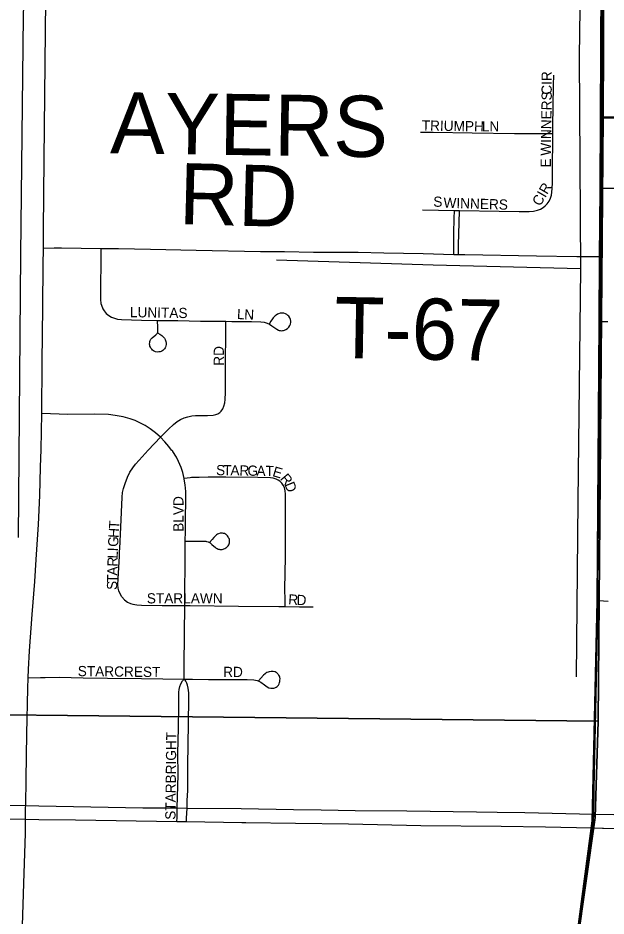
# Model space of a CAD drawing. Extents: x 1443599 to 1910620, y 1028088 to 1361369.
# Drawn here: x 1684250 to 1687131, y 1299469 to 1303873 of the extents above; entities that cross this region are included whole.
import ezdxf

# ---------------------------------------------------------------- set-up
doc = ezdxf.new("R2010")
doc.units = 0
for name, color, linetype in [('GM_X_County_Road', 7, 'Continuous'), ('GM_X_Minor_River', 7, 'Continuous'), ('GM_X_Section', 7, 'Continuous'), ('GM_X_State_Route', 7, 'Continuous'), ('GM_X_Township', 7, 'Continuous'), ('GM_X_Township_Road', 7, 'Continuous'), ('GM_X_Township_Road_Text', 7, 'Continuous'), ('GM_X_Township_Subdivision', 7, 'Continuous'), ('GM_X_Township_Subdivision_Text', 7, 'Continuous')]:
    doc.layers.add(name, color=color, linetype=linetype)

msp = doc.modelspace()

# ---------------------------------------------------------------- linework, layer by layer
at = {"layer": 'GM_X_County_Road'}
for points in [[(1684374.5, 1302744.7), (1684375.5, 1302834.6), (1684379.1, 1303179.3), (1684383.2, 1303652), (1684386.7, 1303960.6), (1684388.5, 1304203.7), (1684392.8, 1304623.8), (1684394.8, 1304850.3), (1684399.3, 1305121.1), (1684403.2, 1305501.1), (1684402.5, 1305681.6), (1684401, 1306086.1), (1684402.2, 1306430.2), (1684403.5, 1306821.2)], [(1687111.4, 1303384), (1687111.6, 1303426.3), (1687113.1, 1303692.2), (1687113.6, 1303902.3), (1687113.9, 1304009.7)], [(1687110.5, 1303037.8), (1687110.5, 1303042.2), (1687111.2, 1303324.5), (1687111.4, 1303384)], [(1687107.2, 1302702.5), (1687107.2, 1302702.5), (1687107.5, 1302753.3), (1687110.5, 1303037.8)], [(1684367.7, 1301933.9), (1684368.8, 1302184.9), (1684372.1, 1302457), (1684373.6, 1302660.7), (1684374.5, 1302744.7)], [(1687105.2, 1302384.4), (1687107.2, 1302702.5)], [(1687090.8, 1301016.6), (1687091, 1301074.5), (1687092.9, 1301255), (1687095.2, 1301511.1), (1687096.7, 1301753.9), (1687099.6, 1301989.3), (1687102, 1302121.5), (1687105.1, 1302360.6), (1687105.2, 1302384.4)], [(1684300, 1300637.8), (1684301.4, 1300677.6), (1684306.6, 1300769.4), (1684320.2, 1300948), (1684331.9, 1301110.2), (1684339, 1301217), (1684350.7, 1301388.4), (1684356.8, 1301531.1), (1684361.1, 1301670.5), (1684363.7, 1301756.4), (1684367.7, 1301933.9)], [(1687071.9, 1299969), (1687073.4, 1300094.7), (1687085.7, 1300703.8), (1687090.5, 1300943.4), (1687090.8, 1301016.6)], [(1684287.9, 1300010.9), (1684289.6, 1300142.2), (1684293.8, 1300362), (1684298.2, 1300584.4), (1684300, 1300637.8)], [(1684287, 1299943.9), (1684287.7, 1300001), (1684287.9, 1300010.9)], [(1684264, 1298975.4), (1684269.4, 1299319.9), (1684279, 1299628.7), (1684286.1, 1299875), (1684287, 1299943.9)], [(1687066.4, 1299901.6), (1687069.7, 1299937.6), (1687071.9, 1299969)], [(1686911.4, 1298682.5), (1686911.4, 1298682.5), (1686923.3, 1298775.9), (1687021.1, 1299554.5), (1687052, 1299798.8), (1687066.4, 1299901.6)]]:
    msp.add_lwpolyline(points, dxfattribs=at)
at = {"layer": 'GM_X_Minor_River'}
for points in [[(1687056.6, 1307132.7), (1687048.7, 1306521.6), (1687029.2, 1305792.4), (1687014.9, 1304850.7), (1686999.8, 1303684.5), (1687006.3, 1302642.2), (1686993.6, 1301503.9), (1686984.5, 1300642.2)], [(1684310, 1304984.8), (1684275.7, 1303881), (1684262.6, 1302712.7), (1684250.7, 1301325.9)], [(1687006.3, 1302642.2), (1686284.5, 1302661.3), (1685516.9, 1302685)]]:
    msp.add_lwpolyline(points, dxfattribs=at)
at = {"layer": 'GM_X_Section'}
for points in [[(1687154, 1308779.1), (1691331.5, 1308692), (1691346.9, 1303350.6), (1687116.8, 1303388.4), (1687127.4, 1305483.5)], [(1681656.8, 1305541.7), (1687127.4, 1305483.5), (1687116.8, 1303388.4), (1687092, 1300424.9), (1681585.5, 1300483.6)], [(1687116.8, 1303388.4), (1691346.9, 1303350.6), (1691430.3, 1298014.5), (1686812.5, 1298088.9), (1687078.5, 1299952.8), (1687092, 1300424.9)], [(1681585.5, 1300483.6), (1687092, 1300424.9), (1687078.5, 1299952.8), (1686812.5, 1298088.9), (1686763, 1295237.8), (1681501.5, 1295369.7)]]:
    msp.add_lwpolyline(points, close=True, dxfattribs=at)
at = {"layer": 'GM_X_State_Route'}
for points in [[(1684126.3, 1300014), (1684287.9, 1300010.9), (1684352.7, 1300009.6), (1684861.5, 1300000.7), (1685030.4, 1299999.4), (1685032.3, 1299999.4), (1685078.2, 1299999), (1685344.1, 1299996.4), (1685600.1, 1299992.4), (1685734.7, 1299989.8), (1685902.1, 1299986.9), (1686154.9, 1299984.9), (1686496.3, 1299979.6), (1686598.1, 1299979.3), (1686732.6, 1299977.5), (1687001.7, 1299970.4), (1687071.9, 1299969), (1687169.1, 1299966.9)], [(1687113.9, 1299900.6), (1687119.2, 1299900.5), (1687394.9, 1299898.1), (1687562.2, 1299899.5), (1687778.8, 1299902.8), (1687910, 1299907.2), (1688149.3, 1299918.5), (1688755.7, 1299952.3), (1689162.3, 1299973.2), (1689381.9, 1299985.2), (1689562.2, 1299995.2), (1689719.4, 1300004.2), (1689886.4, 1300014.1), (1690056.7, 1300022)], [(1683931.8, 1299948), (1684287, 1299943.9), (1684352, 1299943.2), (1684532.6, 1299941.3), (1685028.8, 1299933.1), (1685044.7, 1299932.8), (1685075.5, 1299932.2), (1685346.6, 1299927.3), (1685366.7, 1299927.2)], [(1685366.7, 1299927.2), (1685609.3, 1299925.1), (1685868.6, 1299920.7), (1686223.1, 1299913.8), (1686617, 1299909.5), (1686833.7, 1299906.8), (1687061.1, 1299901.8)], [(1687061.1, 1299901.8), (1687066.4, 1299901.6), (1687113.9, 1299900.6)]]:
    msp.add_lwpolyline(points, dxfattribs=at)
at = {"layer": 'GM_X_Township'}
for points in [[(1687111.8, 1307010.5), (1687107.7, 1304048.6), (1687103.9, 1303386), (1687101.5, 1303033.9), (1687099.2, 1302700.3), (1687097, 1302383.3), (1687087.5, 1301013), (1687063.8, 1299935.6), (1686810.2, 1298018.5), (1686766.6, 1295376.7), (1686748.8, 1293191), (1686737.8, 1292982.1), (1686740.2, 1292578.9), (1686698.7, 1289905.7), (1686678.8, 1287394.2), (1686629.9, 1283607.4), (1686609.8, 1283016.2), (1686582, 1282455.9), (1686554, 1282018), (1686505.6, 1279679), (1686497.4, 1279260.4), (1686497.1, 1279245.8), (1686440.1, 1273924.1)], [(1691428.7, 1281989.3), (1689395.2, 1282003.2), (1686554, 1282018), (1686582, 1282455.9), (1686609.8, 1283016.2), (1686629.9, 1283607.4), (1686678.8, 1287394.2), (1686698.7, 1289905.7), (1686740.2, 1292578.9), (1686737.8, 1292982.1), (1686748.8, 1293191), (1686766.6, 1295376.7), (1686810.2, 1298018.5), (1687063.8, 1299935.6), (1687087.5, 1301013), (1687097, 1302383.3), (1687099.2, 1302700.3), (1687101.5, 1303033.9), (1687103.9, 1303386), (1687107.7, 1304048.6), (1687111.8, 1307010.5)]]:
    msp.add_lwpolyline(points, dxfattribs=at)
at = {"layer": 'GM_X_Township_Road'}
for points in [[(1687111.4, 1303384), (1687152.3, 1303383.9), (1687319.7, 1303383.4), (1687615.2, 1303383.2), (1687868.1, 1303383.3), (1688097.9, 1303382.4), (1688232.5, 1303382.3), (1688533.4, 1303382.3)], [(1684374.5, 1302744.7), (1684426.6, 1302745.1), (1684462.6, 1302745.5), (1684656.2, 1302742.9)], [(1684656.2, 1302742.9), (1684741.7, 1302741.8), (1684899.3, 1302738.7), (1685122.6, 1302734.7), (1685437.9, 1302728.3), (1685556.1, 1302728.4), (1685697.2, 1302725.3), (1685917.3, 1302724.1), (1686042, 1302721.2), (1686235.8, 1302717.3), (1686384.7, 1302713.9)], [(1686384.7, 1302713.9), (1686407.7, 1302713.3)], [(1686407.7, 1302713.3), (1686439.3, 1302712.6), (1686790.8, 1302706.5), (1686987.9, 1302703.5), (1687066.6, 1302702.9), (1687107.2, 1302702.5)], [(1687105.2, 1302384.4), (1687139.3, 1302383.9)]]:
    msp.add_lwpolyline(points, dxfattribs=at)
at = {"layer": 'GM_X_Township_Subdivision'}
for points in [[(1686870.1, 1303305.8), (1686870.5, 1303339.3), (1686873.9, 1303543.1), (1686875.7, 1303592.4)], [(1686222.5, 1303313.1), (1686284.9, 1303313), (1686475.3, 1303309.3), (1686682.1, 1303306.4), (1686839.6, 1303305.9), (1686870.1, 1303305.8)], [(1686868.6, 1303066.4), (1686868.1, 1303112.4), (1686870.1, 1303305.8)], [(1686412.7, 1302928.2), (1686606.7, 1302925.6), (1686704.9, 1302924.6), (1686753.8, 1302924.1), (1686776.2, 1302925.9), (1686794.6, 1302930), (1686809.2, 1302935.8), (1686822.7, 1302943.5), (1686832.5, 1302951.1), (1686843.3, 1302962.3), (1686852.2, 1302975.1), (1686859, 1302989.1), (1686863.5, 1303004.1), (1686867, 1303034.4), (1686868.6, 1303066.4)], [(1687110.5, 1303037.8), (1687154.3, 1303037.8), (1687220.3, 1303037.8), (1687339.1, 1303037.9)], [(1686231.5, 1302931.5), (1686387.8, 1302928.7)], [(1686384.7, 1302713.9), (1686385.1, 1302759), (1686385.5, 1302817.5), (1686387, 1302889), (1686387.8, 1302928.7)], [(1686387.8, 1302928.7), (1686412.7, 1302928.2)], [(1686407.7, 1302713.3), (1686408.6, 1302759.8), (1686410.8, 1302868.2), (1686412.7, 1302928.2)], [(1684656.2, 1302742.9), (1684655.9, 1302708.3), (1684653.8, 1302524.4), (1684654.1, 1302491.9), (1684656.5, 1302473.2), (1684658.8, 1302464.3), (1684666, 1302446.7), (1684672.5, 1302436.2), (1684682.8, 1302424.5), (1684694.8, 1302414.5), (1684708.1, 1302406.3), (1684722.6, 1302400.3), (1684737.8, 1302396.4), (1684756.8, 1302394.1), (1684855.1, 1302390.5), (1684933.6, 1302390)], [(1685268, 1302385.6), (1685298.4, 1302385.3), (1685393.7, 1302384.3), (1685439.9, 1302383), (1685456.8, 1302380.8), (1685470.1, 1302377.1), (1685482.8, 1302371.3), (1685494.5, 1302364.1), (1685517.8, 1302346.3), (1685525.7, 1302342.1), (1685530.2, 1302340.7), (1685534.6, 1302339.8), (1685538.9, 1302339.4), (1685545.2, 1302339.7), (1685551.5, 1302340.7), (1685556.3, 1302342), (1685562.8, 1302345.6), (1685570.1, 1302350.5), (1685576.4, 1302356.8), (1685581.4, 1302364.2), (1685585, 1302372.3), (1685587.1, 1302380.9), (1685587.2, 1302386.4), (1685585.2, 1302394.7), (1685581.5, 1302402.9), (1685576.3, 1302410.1), (1685572.5, 1302414.4), (1685567.5, 1302418.3), (1685560, 1302422.8), (1685551.7, 1302425.3), (1685543, 1302425.9), (1685534.1, 1302424.9), (1685525.6, 1302422.2), (1685520.8, 1302420), (1685515.1, 1302416.3), (1685510.2, 1302412.8), (1685505.2, 1302408.2), (1685499.7, 1302402.2), (1685493, 1302392.8), (1685487.9, 1302383.9), (1685482.1, 1302373.6)], [(1684934, 1302328.7), (1684944.5, 1302322.7), (1684949.5, 1302319.8), (1684954.2, 1302316.6), (1684958.4, 1302313.1), (1684963.2, 1302308.5), (1684967.9, 1302302.4), (1684971, 1302297), (1684972.9, 1302291.8), (1684974.7, 1302286.2), (1684975.8, 1302278.7), (1684975.5, 1302271.4), (1684974.5, 1302264.7), (1684972.5, 1302259.4), (1684970.4, 1302255.1), (1684967.3, 1302250.5), (1684963.2, 1302245.3), (1684960.3, 1302242.9), (1684955.4, 1302239.7), (1684951.2, 1302237.9), (1684945.9, 1302236.5), (1684939.5, 1302235.1), (1684931.5, 1302234.7), (1684924.5, 1302235.7), (1684920.1, 1302237.3), (1684914.2, 1302240.1), (1684909.2, 1302244.3), (1684905, 1302249), (1684901, 1302254.5), (1684898.7, 1302258.3), (1684896.6, 1302263.2), (1684895.4, 1302268.3), (1684894.8, 1302272.8), (1684895.2, 1302282.6), (1684896.1, 1302287.2), (1684897.5, 1302292.1), (1684900.4, 1302298), (1684903.4, 1302302), (1684906.8, 1302305.3), (1684925.2, 1302319.2), (1684931.6, 1302326.4), (1684934.4, 1302332.3), (1684935.5, 1302338.7), (1684935, 1302355), (1684933.6, 1302390)], [(1684933.6, 1302390), (1684950.2, 1302389.9), (1685032.4, 1302389), (1685144, 1302387), (1685268, 1302385.6)], [(1684947.8, 1301816.8), (1684972.9, 1301842), (1684986.7, 1301855.9), (1685012.7, 1301880.2), (1685030.5, 1301893.8), (1685046.9, 1301903.8), (1685064.2, 1301911.9), (1685082.3, 1301917.9), (1685101, 1301921.8), (1685120, 1301923.7), (1685178.9, 1301923.3), (1685205.5, 1301925.4), (1685219.2, 1301928.3), (1685229, 1301932.3), (1685238.3, 1301938.3), (1685245.4, 1301945.6), (1685252.9, 1301956.6), (1685258.8, 1301969.2), (1685263.4, 1301985.7), (1685265.5, 1302002.7), (1685265.9, 1302035.7), (1685267.2, 1302156.9), (1685267.9, 1302350.2), (1685268, 1302385.6)], [(1684947.8, 1301816.8), (1684947.6, 1301817), (1684923.2, 1301838.4), (1684897.3, 1301858), (1684872.8, 1301873.9), (1684852.9, 1301884.8), (1684823.5, 1301898.4), (1684799.2, 1301907.3), (1684764.7, 1301916.8), (1684726.5, 1301924.4), (1684694.3, 1301928), (1684625.9, 1301929.9), (1684494.4, 1301929.2), (1684367.7, 1301933.9)], [(1684771.6, 1301019.8), (1684759.6, 1301034.8), (1684750.6, 1301049.2), (1684744.4, 1301064.4), (1684741.3, 1301077.1), (1684739.7, 1301093.5), (1684740.1, 1301123.1), (1684746.9, 1301234.6), (1684746.7, 1301241.2), (1684747.8, 1301251.1), (1684747.7, 1301257.6), (1684748.8, 1301270.8), (1684753.8, 1301375.8), (1684760.4, 1301523.6), (1684762.8, 1301546.5), (1684766.7, 1301565.8), (1684774.4, 1301590.9), (1684786.8, 1301621.4), (1684798.2, 1301645.1), (1684812.2, 1301667.3), (1684826.3, 1301685.6), (1684844.1, 1301704.8), (1684888.5, 1301753.3), (1684947.8, 1301816.8)], [(1685064.4, 1301614.4), (1685057.5, 1301643.6), (1685049.3, 1301668.1), (1685036.6, 1301698), (1685026.4, 1301718.6), (1685020.4, 1301729.7), (1685015.7, 1301737.5), (1685009.5, 1301746.5), (1685007.9, 1301748.4), (1685004.6, 1301751.7), (1685002.8, 1301753.7), (1684989, 1301771.2), (1684970.3, 1301793.9), (1684947.8, 1301816.8)], [(1685558.7, 1300986.6), (1685558.4, 1301018.6), (1685557.8, 1301074.4), (1685560, 1301228.9), (1685560.4, 1301396.6), (1685561.3, 1301488.6), (1685561.4, 1301537.8), (1685559.6, 1301554.2), (1685555.2, 1301570), (1685549.7, 1301581.9), (1685542.1, 1301592.6), (1685532.5, 1301601.7), (1685524.4, 1301607.2), (1685515.5, 1301611.5), (1685499.7, 1301616.1), (1685487.3, 1301617.8), (1685425.3, 1301619.7), (1685267.8, 1301620.5), (1685182.4, 1301621.5), (1685137.2, 1301620.4), (1685100.4, 1301619), (1685093.8, 1301618.2), (1685064.4, 1301614.4)], [(1685069.5, 1301307.3), (1685069.5, 1301309.9), (1685070.3, 1301355.6), (1685071.4, 1301434), (1685073, 1301493.2), (1685073.1, 1301528.5), (1685072.5, 1301551.2), (1685071.4, 1301567.3), (1685069.8, 1301583.2), (1685065, 1301612), (1685064.4, 1301614.4)], [(1685066.8, 1300991.8), (1685067.6, 1301059.4), (1685069.1, 1301196.9), (1685069.4, 1301237.1), (1685069.5, 1301246), (1685069.4, 1301258.2), (1685069.4, 1301277.4), (1685069.5, 1301307.3)], [(1685069.5, 1301307.3), (1685107, 1301307.5), (1685163.1, 1301307.8), (1685169.6, 1301306.9)], [(1685169.6, 1301306.9), (1685172.9, 1301306.5), (1685182.3, 1301303.6), (1685191.2, 1301298.8), (1685199.9, 1301291.9), (1685217.2, 1301276), (1685221, 1301273.5), (1685225.1, 1301271.1), (1685230.3, 1301268.9), (1685235, 1301267.7), (1685239.7, 1301267), (1685244.8, 1301266.8), (1685250.1, 1301267.2), (1685254.6, 1301268), (1685259, 1301269.1), (1685263.9, 1301271.4), (1685268.5, 1301274.1), (1685272.3, 1301276.7), (1685277.1, 1301281.2), (1685280.1, 1301285.2), (1685282.3, 1301289.6), (1685284.4, 1301294.8), (1685285.5, 1301298.9), (1685286.1, 1301303.9), (1685286.6, 1301308.7), (1685285.6, 1301315.3), (1685284.4, 1301319.8), (1685282.2, 1301324.6), (1685280, 1301328.7), (1685276.9, 1301332.9), (1685274.2, 1301335.8), (1685269.6, 1301339.6), (1685266.3, 1301341.7), (1685261, 1301344.3), (1685257, 1301345.6), (1685251.4, 1301346.6), (1685246.1, 1301346.9), (1685239.8, 1301346), (1685232, 1301343.5), (1685227.5, 1301341.2), (1685222.7, 1301337.8), (1685210.1, 1301325.8), (1685201.4, 1301315.7), (1685189.1, 1301301.5)], [(1684771.6, 1301019.8), (1684787.4, 1301008.9), (1684801.4, 1301001.9), (1684813.2, 1300998.1), (1684831.8, 1300994.9), (1684854.4, 1300993.5), (1684956, 1300992), (1685066.8, 1300991.8)], [(1687090.8, 1301016.6), (1687117.8, 1301015.2), (1687140.9, 1301014)], [(1685064, 1300630.8), (1685064.3, 1300694.7), (1685065.2, 1300852.3), (1685066.8, 1300991.8)], [(1685066.8, 1300991.8), (1685094.3, 1300991.8), (1685330.9, 1300988.6), (1685528.2, 1300987), (1685558.7, 1300986.6)], [(1685558.7, 1300986.6), (1685630, 1300985.6), (1685695.7, 1300985.4)], [(1685297.7, 1300629.3), (1685372.7, 1300628.9), (1685405.3, 1300627), (1685421.5, 1300624.5), (1685430.7, 1300621.4), (1685439.4, 1300616.8), (1685457.5, 1300602.6), (1685470.9, 1300593.1), (1685479.7, 1300588.8), (1685489.3, 1300586.5), (1685496.4, 1300585.9), (1685503.1, 1300586.9), (1685509, 1300588.4), (1685514.2, 1300590.9), (1685519.7, 1300594.6), (1685526.2, 1300601.6), (1685529.9, 1300608.1), (1685532, 1300614.2), (1685533.2, 1300620.1), (1685533.7, 1300626.7), (1685534.1, 1300633), (1685532.6, 1300640.9), (1685530.6, 1300646), (1685528.3, 1300650.2), (1685525.5, 1300654.4), (1685523.1, 1300657.2), (1685518.5, 1300661.2), (1685514.8, 1300663.6), (1685509.9, 1300666), (1685500.4, 1300668.6), (1685490.6, 1300669.1), (1685481, 1300667.3), (1685475.5, 1300665.8), (1685469.4, 1300663.3), (1685465, 1300660.6), (1685460.9, 1300657.4), (1685452.7, 1300650.4), (1685428.5, 1300623.4)], [(1684300, 1300637.8), (1684359.8, 1300639.1), (1684382.8, 1300639.6), (1684451.6, 1300640.3), (1684569.7, 1300637.4), (1684687.8, 1300636.4), (1684855, 1300633.6), (1685064, 1300630.8)], [(1685030.4, 1299999.4), (1685034.1, 1300161.3), (1685033.8, 1300266.5), (1685036.7, 1300391.5), (1685038.9, 1300493.1), (1685038.3, 1300566.7), (1685040.3, 1300580.6), (1685043.3, 1300595.1), (1685048.2, 1300608.2), (1685055.6, 1300622.3), (1685059.2, 1300626.7), (1685064, 1300630.8)], [(1685087.2, 1300556.9), (1685087.1, 1300563.8), (1685084.6, 1300587), (1685081, 1300601.8), (1685077.8, 1300610.8), (1685072.8, 1300621.7), (1685069.4, 1300625.9), (1685064, 1300630.8)], [(1685064, 1300630.8), (1685104.3, 1300630.2), (1685183, 1300629.9), (1685297.7, 1300629.3)], [(1685078.2, 1299999), (1685079.6, 1300035.9), (1685081.6, 1300084.6), (1685082.8, 1300207.4), (1685085.1, 1300414.2), (1685087.5, 1300535.7), (1685087.2, 1300556.9)], [(1685028.8, 1299933.1), (1685029.3, 1299952.6), (1685030.4, 1299999.4)], [(1685075.5, 1299932.2), (1685076.2, 1299950), (1685078.2, 1299999)]]:
    msp.add_lwpolyline(points, dxfattribs=at)

# ---------------------------------------------------------------- texts
at = {"layer": 'GM_X_Township_Road_Text'}
for s, rotation, p in [('AYERS', 359.1663, (1684700.8, 1303209.6)), ('RD', 358.5135, (1685036.8, 1302862.1)), ('T-67', 358.9702, (1685798, 1302205.8))]:
    msp.add_text(s, height=300, rotation=rotation, dxfattribs=at).set_placement(p)
at = {"layer": 'GM_X_Township_Subdivision_Text'}
for s, rotation, p in [('CIR', 90, (1686865, 1303496.4)), ('WINNERS', 89.1041, (1686860.6, 1303197)), ('TRIUMPH', 359.0898, (1686227.8, 1303321)), ('LN', 0, (1686522.4, 1303316.6)), ('E', 90, (1686860.6, 1303140)), ('CIR', 59.9378, (1686809, 1302946.7)), ('S', 0, (1686284.8, 1302947)), ('WINNERS', 358.1555, (1686334, 1302942.6)), ('LUNITAS', 359.0433, (1684798, 1302405.8)), ('L', 356.5276, (1685321.8, 1302397)), ('N', 357.2264, (1685357.6, 1302394.8)), ('RD', 90, (1685259, 1302167.6)), ('S', 359.0165, (1685220.1, 1301631.4)), ('T', 359.0279, (1685255.3, 1301630.8)), ('A', 359.0164, (1685290.5, 1301630.2)), ('R', 359.0317, (1685334.5, 1301629.4)), ('G', 359.0164, (1685374.1, 1301628.7)), ('A', 359.0244, (1685418.1, 1301628)), ('T', 359.0165, (1685462.1, 1301627.2)), ('E', 343.518, (1685493.8, 1301627.2)), ('R', 310.0139, (1685531.2, 1301612.8)), ('D', 292.1911, (1685554.5, 1301586)), ('BLVD', 90, (1685061, 1301353.6)), ('T', 86.6383, (1684745.4, 1301366.3)), ('H', 86.6322, (1684742.8, 1301322.4)), ('G', 86.8735, (1684740.4, 1301278.5)), ('I', 87.7268, (1684739.6, 1301256.7)), ('R', 88.7372, (1684737.9, 1301182.2)), ('L', 88.6341, (1684738.7, 1301221.7)), ('A', 88.7541, (1684736.9, 1301138.2)), ('T', 88.7514, (1684736.1, 1301103)), ('S', 88.7433, (1684735.4, 1301067.8)), ('STARLAWN', 0, (1684881.2, 1301002.2)), ('R', 356.0147, (1685572.8, 1300997.7)), ('D', 358.0681, (1685614.2, 1300994.9)), ('STARCREST', 359.2836, (1684542.5, 1300645.8)), ('RD', 0, (1685255.2, 1300641.4)), ('STARBRIGHT', 89.3473, (1685021.4, 1299941))]:
    msp.add_text(s, height=50, rotation=rotation, dxfattribs=at).set_placement(p)

doc.saveas('drawing.dxf')
